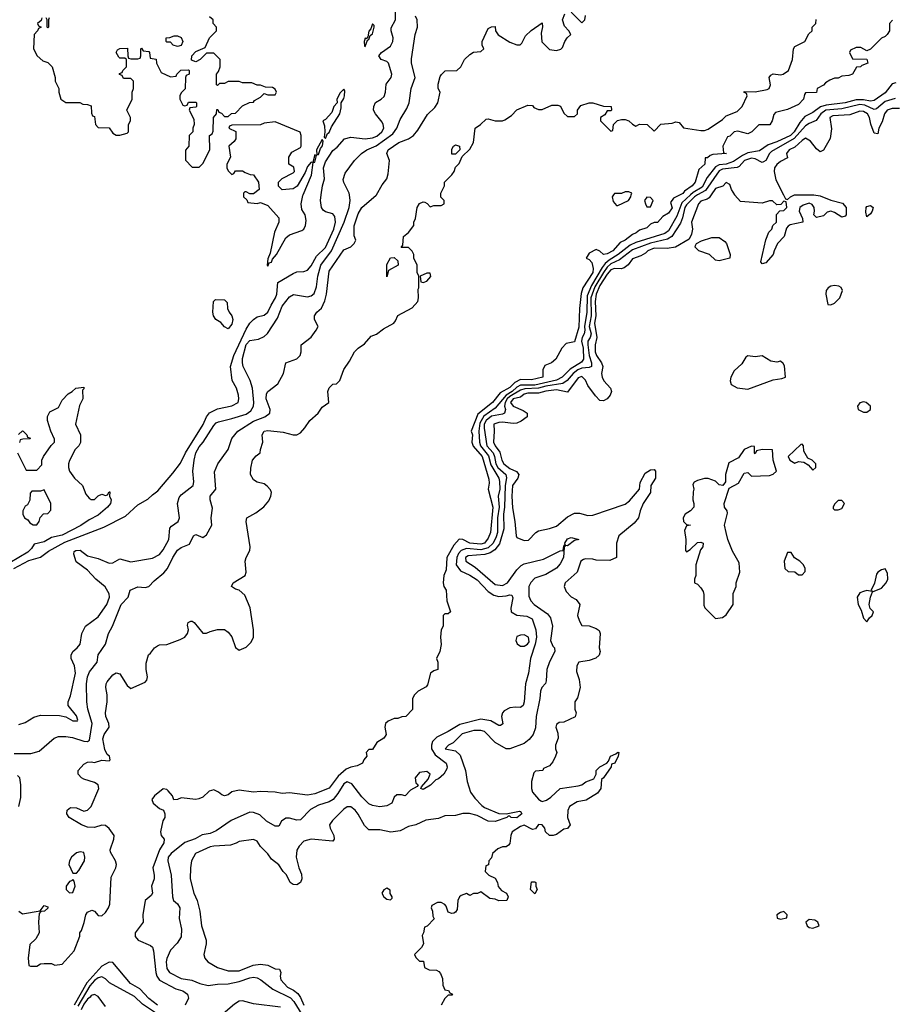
# Model space of a CAD drawing. Header units: inches. Extents: x 2380053 to 2584298, y 380219 to 546618.
# Tile 399 of 656: x 2551355 to 2556190, y 415514 to 420971. Entities that reach past the tile are written whole.
import ezdxf

# ---------------------------------------------------------------- set-up
doc = ezdxf.new("R2010")
doc.units = ezdxf.units.IN
doc.header["$MEASUREMENT"] = 0
doc.layers.add('C5451', color=7, linetype='Continuous')
doc.layers.add('C5452', color=7, linetype='Continuous')

msp = doc.modelspace()

# ---------------------------------------------------------------- linework, layer by layer
at = {"layer": 'C5451', "color": 2}
for points, elevation in [([(2551322, 417930), (2551405.4, 417974.6), (2551470, 417993.4), (2551514.9, 418025.1), (2551604.6, 418075.4), (2551821.3, 418158.7), (2551940.1, 418219.9), (2552010, 418282), (2552065.6, 418314.4), (2552090, 418338.8), (2552120.2, 418359.8), (2552202.7, 418457.3), (2552245.7, 418514.3), (2552273.7, 418570), (2552372, 418728), (2552389, 418771), (2552406.7, 418793.3), (2552450, 418814.9), (2552530, 418830.6), (2552565.2, 418850), (2552569.3, 418870), (2552566.6, 418890), (2552556, 418930), (2552531.7, 418971.7), (2552522.7, 419050), (2552540.7, 419110), (2552610, 419256.4), (2552630, 419288.5), (2552650, 419310.4), (2552670, 419324), (2552710, 419334), (2552730, 419351), (2552747.3, 419390), (2552773, 419430), (2552779.7, 419450), (2552785.2, 419514.8), (2552870, 419565.5), (2552890, 419573.4), (2552930, 419574.8), (2552950, 419582.8), (2552970, 419606.8), (2552999.8, 419660.2), (2553050, 419708.5), (2553095.1, 419810), (2553105.1, 419850), (2553101.2, 419881.2), (2553090, 419896), (2553050, 419906), (2553035.5, 419915.5), (2553027, 419930), (2553022, 419970), (2553025.7, 420000)], 30), ([(2551324.5, 416904.5), (2551415.9, 416904.1), (2551462.9, 416917.1), (2551545.2, 416990), (2551570, 416999.3), (2551610, 416999.3), (2551647.5, 416992.5), (2551710, 416972.4), (2551730, 416970.6), (2551740.9, 416979.1), (2551755.4, 417070), (2551731.6, 417150), (2551726.3, 417190), (2551724.4, 417290), (2551729.8, 417330.2), (2551742.2, 417357.8), (2551783.7, 417410), (2551789.6, 417450.4), (2551829.4, 417510.6), (2551847, 417570), (2551869.4, 417610), (2551917, 417730), (2551956, 417770), (2551966, 417810), (2552010, 417827.3), (2552050, 417824), (2552070, 417830.7), (2552098.9, 417861.1), (2552153.8, 417906.2), (2552173.2, 417930), (2552202.7, 417990), (2552230, 418031), (2552250, 418046.8), (2552294.8, 418065.2), (2552318, 418110), (2552330, 418118), (2552370, 418101), (2552390, 418116), (2552419, 418170), (2552416, 418210), (2552423.2, 418263.2), (2552409.3, 418310), (2552409.3, 418330), (2552441.2, 418370), (2552434.6, 418465.4), (2552453.2, 418510), (2552509.2, 418590), (2552529.5, 418650.5), (2552564, 418690), (2552650, 418746.7), (2552714, 418770), (2552741.2, 418790), (2552742.7, 418810), (2552720.7, 418870), (2552722.4, 418897.6), (2552730, 418910.8), (2552786, 418954), (2552817.2, 419010), (2552828.7, 419070), (2552890, 419092), (2552908, 419110), (2552915.3, 419130), (2552915.3, 419170), (2552969.1, 419210.9), (2552998, 419250), (2553008, 419270), (2552988.7, 419310), (2552988.7, 419330), (2553002, 419350), (2553026.8, 419373.2), (2553046.5, 419413.5), (2553055.6, 419450), (2553070, 419578), (2553150, 419696), (2553190, 419712), (2553208, 419730), (2553218, 419750), (2553207.3, 419772.7), (2553209, 419829), (2553230, 419896), (2553250, 419930.7), (2553330, 419998), (2553331.1, 420000)], 22), ([(2551350, 416031.3), (2551370, 416016), (2551468, 416032), (2551490, 416062), (2551510, 416054), (2551510, 416048), (2551492, 416030), (2551472, 416028), (2551462, 416018), (2551458, 415970), (2551462, 415910), (2551443.6, 415876.4), (2551410, 415846), (2551401, 415770), (2551404.7, 415730), (2551414.6, 415725.4), (2551450, 415726), (2551470, 415738), (2551490, 415741), (2551530, 415741), (2551550, 415731), (2551590, 415736), (2551656, 415810), (2551687.3, 415892.7), (2551688, 415910), (2551697.2, 415922.8), (2551712.1, 415967.9), (2551721.2, 416010), (2551730, 416024.7), (2551755.3, 416035.3), (2551770, 416031.3), (2551790, 416006), (2551810, 416004), (2551830, 416022.8), (2551846, 416050), (2551853.6, 416070), (2551861.2, 416218.8), (2551886.6, 416270), (2551891.2, 416288.8), (2551886, 416310), (2551857.2, 416357.2), (2551856, 416370), (2551875.6, 416430), (2551877.6, 416450), (2551850, 416489.3), (2551830, 416504.5), (2551810, 416506.6), (2551770, 416494.5), (2551730, 416496.2), (2551697.2, 416510), (2551629.5, 416549.5), (2551615.3, 416570), (2551618, 416590), (2551635.3, 416604.7), (2551670, 416602.8), (2551710, 416584), (2551730, 416590.7), (2551750, 416611), (2551792.7, 416710), (2551788.7, 416730), (2551770, 416744), (2551710, 416762), (2551698, 416770), (2551678, 416790), (2551678, 416810), (2551710, 416844.7), (2551730, 416856), (2551750, 416858.8), (2551770, 416854.8), (2551810, 416867.3), (2551850, 416864), (2551856, 416870), (2551851.6, 416890), (2551839.5, 416899.5), (2551827, 416927), (2551814.7, 416985.3), (2551823.6, 417010), (2551849.6, 417050), (2551849.5, 417070), (2551832.7, 417110), (2551829.5, 417130), (2551839.3, 417190), (2551839.3, 417230), (2551832.7, 417270), (2551833.2, 417290), (2551838.6, 417301.4), (2551870, 417341), (2551890, 417351.3), (2551910, 417346), (2551950, 417282), (2551970, 417264.7), (2552050, 417299.1), (2552059.5, 417310), (2552062.9, 417330), (2552055.6, 417370), (2552055.1, 417404.9), (2552069, 417451), (2552080.4, 417459.6), (2552102, 417490), (2552118.6, 417501.4), (2552130, 417506.8), (2552170, 417508.5), (2552244.7, 417535.3), (2552269.4, 417550), (2552284.5, 417570), (2552289.2, 417589.2), (2552284.7, 417615.3), (2552288, 417630), (2552303.1, 417636.9), (2552310, 417638), (2552322, 417630), (2552370, 417571.3), (2552390, 417571.3), (2552410, 417581), (2552451, 417591), (2552490, 417591.3), (2552510, 417576), (2552530, 417551), (2552551, 417491), (2552570, 417478), (2552610, 417494), (2552637.7, 417522.3), (2552649.6, 417550), (2552649.6, 417590), (2552631.1, 417711.1), (2552602.7, 417782.7), (2552570, 417808.7), (2552550, 417815.3), (2552529, 417830), (2552538, 417850), (2552604, 417890), (2552609.2, 417910), (2552604.5, 417970), (2552609.6, 417990.4), (2552629.3, 418030), (2552632.3, 418050), (2552609.2, 418190), (2552614, 418210), (2552662.4, 418237.6), (2552707.8, 418272.2), (2552734.9, 418305.1), (2552746, 418330), (2552749.2, 418350), (2552745.2, 418365.2), (2552726.6, 418386.6), (2552710, 418399), (2552670, 418409), (2552650, 418422), (2552634, 418450), (2552634.6, 418485.4), (2552644, 418530), (2552665.6, 418554.4), (2552688, 418570), (2552688.7, 418590), (2552702, 418630), (2552699, 418670), (2552709, 418690), (2552730, 418694.8), (2552814.6, 418685.4), (2552870, 418671), (2552890, 418671.3), (2552910, 418682), (2552935.3, 418710), (2552962, 418750), (2553009.2, 418790), (2553030, 418824.7), (2553068, 418850), (2553062, 418910), (2553069.1, 418930.9), (2553090, 418952), (2553110, 418954), (2553128.4, 418971.6), (2553150, 419032), (2553182, 419078), (2553210, 419131.3), (2553230, 419151.3), (2553265.2, 419174.8), (2553303.2, 419216.8), (2553332.3, 419227.7), (2553370, 419258.8), (2553428, 419290), (2553438, 419302), (2553450, 419332), (2553530, 419374), (2553561.2, 419410), (2553565.2, 419430), (2553562, 419478), (2553566, 419486), (2553566, 419550), (2553558, 419570), (2553558, 419610), (2553539, 419650), (2553539, 419670), (2553529.2, 419689.2), (2553510, 419708), (2553468, 419708), (2553478, 419722), (2553482, 419770), (2553509.1, 419790.9), (2553538, 419830), (2553538, 419850), (2553548.7, 419870), (2553558, 419930), (2553570, 419952), (2553590, 419962), (2553599.6, 419959.6), (2553612.7, 419952.7), (2553630, 419934), (2553650, 419942), (2553690, 419942), (2553706, 419950), (2553706, 419970), (2553688.4, 419988.4), (2553688.2, 420000)], 18), ([(2551350, 417066), (2551384.7, 417075.3), (2551433.6, 417106.4), (2551470, 417117.3), (2551574.4, 417114.4), (2551610, 417107.3), (2551650, 417084.9), (2551674.8, 417085.2), (2551677.2, 417090), (2551670, 417114), (2551624, 417170), (2551624, 417190), (2551636, 417224), (2551664, 417350), (2551659, 417390), (2551639, 417430), (2551639, 417450), (2551649, 417470), (2551674, 417490), (2551689, 417510), (2551699, 417570), (2551719, 417610), (2551790, 417662), (2551837.6, 417730), (2551852.8, 417770), (2551849.6, 417790), (2551828.3, 417828.3), (2551776, 417870), (2551730, 417921.2), (2551667.3, 417967.3), (2551654, 418010), (2551656.4, 418023.6), (2551666, 418030), (2551690, 418030.7), (2551730, 418000.7), (2551790, 417984.9), (2551850, 417959.1), (2551870, 417960.7), (2551910, 417982.8), (2551970, 417966), (2552090, 417986.7), (2552130, 418008.2), (2552150, 418033.4), (2552180.5, 418090), (2552187.3, 418152.7), (2552195.9, 418164.1), (2552232.7, 418190), (2552240.9, 418210), (2552229.6, 418290), (2552237.5, 418322.5), (2552250, 418338.8), (2552315.1, 418390), (2552319.5, 418410), (2552313.3, 418470), (2552321.6, 418530), (2552331.6, 418570), (2552350, 418604), (2552372, 418630), (2552430, 418722.8), (2552443.9, 418736.1), (2552456.6, 418743.4), (2552530, 418760.3), (2552610, 418785.3), (2552635.8, 418804.2), (2552649.6, 418830), (2552653, 418850), (2552644.7, 418930), (2552631.1, 418971.1), (2552593.2, 419050), (2552589.4, 419070), (2552590, 419094), (2552610, 419170.7), (2552630, 419193.4), (2552678.6, 419201.4), (2552710, 419214.8), (2552727.7, 419232.3), (2552783.1, 419316.9), (2552810, 419382.8), (2552850, 419434.8), (2552872.5, 419447.5), (2552950, 419435.8), (2552970, 419441.3), (2552986.6, 419453.4), (2552999.7, 419490), (2553006.2, 419550), (2553024.2, 419610), (2553082.8, 419690), (2553152.9, 419850), (2553181.3, 419930), (2553186.6, 419970), (2553182.5, 420000)], 26), ([(2555014, 420000), (2554978, 419982), (2554962, 419958), (2554970, 419929), (2554950, 419899), (2554919.6, 419880.4), (2554890, 419848), (2554870, 419848), (2554850, 419838), (2554830, 419818), (2554790, 419805.2), (2554771, 419790), (2554750, 419780.9), (2554710, 419749.7), (2554682.8, 419737.2), (2554642, 419690), (2554610, 419672.7), (2554589.5, 419669.5), (2554570, 419688.7), (2554550, 419698), (2554510, 419678), (2554494, 419650), (2554510, 419642), (2554526, 419626), (2554533.2, 419593.2), (2554530.4, 419570.4), (2554475.1, 419484.9), (2554466.4, 419453.6), (2554456.5, 419370), (2554452.9, 419267.2), (2554430, 419185.2), (2554383.1, 419176.9), (2554358.8, 419150), (2554326, 419090), (2554301, 419070), (2554265.5, 419054.5), (2554254.4, 419030), (2554253.4, 418990), (2554190, 418974.7), (2554130, 418976.4), (2554098.6, 418961.4), (2554070, 418933), (2554016.5, 418903.5), (2553975.3, 418850), (2553894.4, 418785.6), (2553857, 418690), (2553863.1, 418670), (2553861.1, 418630), (2553867.9, 418607.9), (2553918, 418550), (2553954.6, 418425.4), (2553956.7, 418403.3), (2553950.8, 418369.2), (2553977.3, 418270), (2553963.1, 418130), (2553950, 418098), (2553930.3, 418070), (2553910, 418065.3), (2553849.9, 418069.9), (2553810, 418089.6), (2553790, 418092), (2553761, 418059), (2553721.6, 417990), (2553717.1, 417922.9), (2553704.7, 417890), (2553702, 417850), (2553704.7, 417830), (2553718, 417810), (2553721, 417750), (2553742, 417690), (2553730, 417678), (2553710, 417678), (2553702, 417670), (2553702, 417610), (2553691, 417589), (2553686.8, 417550), (2553690.7, 417509.3), (2553682, 417470), (2553664.7, 417430), (2553671.3, 417410), (2553672, 417370), (2553650, 417362), (2553631.2, 417348.9), (2553614.8, 417285.2), (2553606.4, 417273.6), (2553562, 417250), (2553542, 417230), (2553532, 417210), (2553531.2, 417148.9), (2553494, 417110), (2553472.7, 417107.3), (2553450, 417098), (2553430, 417098), (2553396.9, 417083.1), (2553382, 417070), (2553378, 417050), (2553384.7, 417010), (2553379.8, 417000.2), (2553372, 416990), (2553334, 416966), (2553310, 416926), (2553290, 416926), (2553274, 416910), (2553278, 416890), (2553262, 416870), (2553254, 416850), (2553224.7, 416835.3), (2553190, 416829.3), (2553163.1, 416816.9), (2553120.4, 416779.6), (2553070, 416712.7), (2552990, 416680.9), (2552950, 416673.2), (2552850, 416686.6), (2552810, 416682), (2552770, 416689.2), (2552690, 416693.2), (2552650, 416689.3), (2552570, 416700.7), (2552530, 416692.3), (2552510, 416676), (2552490, 416669.3), (2552474.5, 416674.5), (2552457.2, 416690), (2552430, 416703.7), (2552404.1, 416695.9), (2552370, 416662), (2552347.1, 416652.9), (2552330, 416649.2), (2552250, 416659.5), (2552230, 416649), (2552208, 416648), (2552202, 416670), (2552177.5, 416697.5), (2552170, 416704), (2552150, 416708.7), (2552101, 416670), (2552087.7, 416650), (2552094.8, 416630), (2552130, 416598.8), (2552150.7, 416590.7), (2552158.8, 416570), (2552159.1, 416550), (2552148.7, 416531.3), (2552134, 416470), (2552139.3, 416450), (2552154.8, 416430), (2552154, 416410), (2552130.2, 416370), (2552093, 416270), (2552099.6, 416230), (2552099, 416210), (2552085.7, 416170), (2552090.4, 416129.6), (2552082.5, 416117.5), (2552050.5, 416090), (2552036.3, 416010), (2552038.8, 415970), (2551994.8, 415910), (2551994.8, 415890), (2552011.3, 415870), (2552079.9, 415839.9), (2552090.6, 415830.6), (2552096.3, 415810), (2552108.2, 415690), (2552114.4, 415670), (2552128.7, 415648.7), (2552220.3, 415600.3), (2552258.8, 415590), (2552284, 415570), (2552290.9, 415549.1), (2552272, 415510)], 18), ([(2555071.9, 420000), (2555023.7, 419956.3), (2554996.9, 419883.1), (2554950, 419801), (2554930, 419785.5), (2554770, 419737.1), (2554738.4, 419721.6), (2554671, 419669), (2554621.1, 419638.9), (2554599.6, 419620.4), (2554582.4, 419597.6), (2554522.8, 419497.2), (2554498.7, 419441.3), (2554496.8, 419350), (2554485.5, 419270), (2554487, 419250), (2554482.6, 419230), (2554471.1, 419210), (2554467.9, 419190), (2554478.1, 419150), (2554478.9, 419090), (2554467.4, 419072.6), (2554405.3, 419034.7), (2554361.5, 418990), (2554330, 418973.2), (2554210, 418946), (2554130, 418945), (2554110, 418934.3), (2554082.9, 418910), (2554049.6, 418890.3), (2553990, 418818), (2553926.4, 418773.5), (2553905.5, 418734.5), (2553898.4, 418690), (2553902.7, 418630), (2553908.6, 418610), (2553953.5, 418553.5), (2553964.9, 418504.9), (2554009, 418430), (2554012.7, 418412.7), (2554015.1, 418370), (2554005.6, 418330), (2554012.3, 418270), (2554002.3, 418210), (2554003, 418130), (2553995.7, 418104.3), (2553978, 418070), (2553950, 418043.7), (2553910, 418032.5), (2553830, 418040.2), (2553802, 418030), (2553787.2, 418012.8), (2553777.2, 417990), (2553774.3, 417950), (2553797.2, 417917.2), (2553850, 417892.2), (2553890, 417866.7), (2553950, 417801.6), (2553981.8, 417781.8), (2554010, 417775.3), (2554050, 417777.6), (2554070, 417784), (2554082, 417782), (2554087.1, 417767.1), (2554076.3, 417710), (2554078.8, 417690), (2554110, 417670.6), (2554165.2, 417665.2), (2554194, 417650), (2554214, 417590), (2554218.8, 417550), (2554210.8, 417510), (2554184.7, 417430), (2554174.8, 417350), (2554157.3, 417290), (2554150.6, 417190), (2554144.7, 417170), (2554130, 417159), (2554102, 417162), (2554070, 417158), (2554039, 417141), (2554030.4, 417130), (2554024.9, 417110), (2554031.3, 417068.7), (2554019.8, 417060.2), (2554010, 417059), (2553965.3, 417085.3), (2553910, 417094.5), (2553794, 417066), (2553730, 417026), (2553665.8, 416994.2), (2553642.4, 416970), (2553636.5, 416950), (2553637, 416930), (2553657.2, 416897.2), (2553717.3, 416850), (2553722.8, 416830), (2553721, 416819), (2553704.7, 416790), (2553675.3, 416764.7), (2553661, 416759), (2553630.9, 416729.1), (2553590, 416705.2), (2553578, 416710), (2553580.4, 416719.6), (2553618, 416762), (2553628.7, 416790), (2553610, 416804), (2553570, 416799.3), (2553545.5, 416770), (2553550, 416742), (2553562, 416730), (2553558, 416722), (2553519.5, 416700.5), (2553490, 416669.3), (2553470, 416676), (2553445.2, 416674.8), (2553430, 416662), (2553416, 416630), (2553390, 416615.1), (2553349.6, 416609.6), (2553310, 416616.2), (2553290, 416625.6), (2553250, 416665.1), (2553195.5, 416735.5), (2553170, 416747.6), (2553150, 416736.2), (2553117.8, 416682.2), (2553091.1, 416648.9), (2553070, 416636.9), (2553010, 416618), (2552965.7, 416594.3), (2552910, 416536), (2552890, 416534.5), (2552850, 416545.2), (2552830, 416545.2), (2552806, 416530), (2552790, 416502), (2552770, 416501.2), (2552722.7, 416530), (2552685.4, 416565.4), (2552650, 416578), (2552630, 416579.5), (2552526.7, 416533.3), (2552444.1, 416475.9), (2552410, 416461.6), (2552366.7, 416453.3), (2552327.9, 416432.1), (2552270, 416412), (2552194.8, 416350), (2552178, 416330), (2552176, 416310), (2552194.8, 416230), (2552201, 416110), (2552206.8, 416090), (2552230, 416071), (2552242.8, 416050), (2552238.8, 415990), (2552250.7, 415930), (2552250, 415888), (2552226.4, 415853.6), (2552190, 415815.3), (2552170, 415768), (2552166.4, 415750), (2552170, 415712), (2552184.9, 415690), (2552250, 415657.6), (2552308.4, 415648.4), (2552352, 415630), (2552398.5, 415618.5), (2552450, 415626.4), (2552510, 415627.4), (2552570, 415640.8), (2552630, 415661.7), (2552650, 415665.3), (2552670, 415660.3), (2552690.5, 415650), (2552757.8, 415597.8), (2552854.9, 415550), (2552873.8, 415530), (2552917.3, 415457.3)], 22), ([(2555111, 420000), (2555093.4, 419990), (2555050, 419945.4), (2555040.6, 419930), (2555027.4, 419872.6), (2555015.7, 419844.3), (2554969.5, 419770.5), (2554944.8, 419755.2), (2554850, 419733.5), (2554750, 419695.4), (2554678.8, 419641.2), (2554630, 419617.9), (2554610, 419599.4), (2554589.4, 419570.6), (2554541.4, 419490), (2554519, 419430), (2554520.7, 419330), (2554510.1, 419270), (2554521.4, 419230), (2554515.8, 419210), (2554503.2, 419190), (2554502.2, 419170), (2554510.2, 419110), (2554524.2, 419070), (2554522.8, 419050), (2554510, 419044.2), (2554470, 419039.1), (2554447.6, 419030), (2554422.2, 419010), (2554388.9, 418971.1), (2554364.5, 418955.5), (2554270, 418940.4), (2554230, 418928.7), (2554154.6, 418925.4), (2554130, 418918.3), (2554070, 418882.5), (2554056.8, 418870), (2554044.8, 418850), (2554040.7, 418830), (2554046.3, 418810), (2554041.6, 418790), (2554030, 418784.2), (2553970, 418773.8), (2553939.7, 418750), (2553929.5, 418730), (2553928, 418708), (2553943.5, 418610), (2553977.8, 418570), (2553986.2, 418550), (2553992.8, 418510), (2554004.7, 418490), (2554047.8, 418450), (2554053, 418433), (2554044.8, 418390), (2554041.7, 418270), (2554035, 418230), (2554036.9, 418150), (2554013.2, 418066.8), (2553986.9, 418033.1), (2553962.7, 418017.3), (2553931.8, 418008.2), (2553840.5, 417999.5), (2553825.3, 417990), (2553826.4, 417970), (2553878, 417938), (2553990, 417840.3), (2554030, 417835.3), (2554057.6, 417850), (2554110, 417923), (2554133.3, 417946.7), (2554150, 417955.3), (2554258.3, 417981.7), (2554350, 418026.8), (2554366, 418030), (2554370, 418054), (2554378, 418062), (2554375.3, 418070), (2554390, 418093.4), (2554410, 418101), (2554454, 418090), (2554430, 418084), (2554390, 418055.3), (2554382, 418058), (2554371.3, 418048.7), (2554368.2, 417990), (2554350, 417955.1), (2554330, 417931.8), (2554270, 417896.3), (2554210, 417875.6), (2554187.2, 417852.8), (2554176.5, 417830), (2554175.8, 417775.8), (2554187.7, 417750), (2554204.9, 417730), (2554278.8, 417678.9), (2554296.7, 417656.7), (2554306.7, 417610), (2554295.8, 417530), (2554310, 417498.8), (2554318.8, 417490), (2554320.7, 417470), (2554290, 417413.2), (2554276, 417370), (2554272.8, 417307.2), (2554268.2, 417291.8), (2554248.8, 417271.1), (2554240.4, 417250), (2554237, 417210), (2554217.6, 417110), (2554213.5, 417046.5), (2554200.5, 417010), (2554178, 416982), (2554150, 416960.7), (2554070, 416929.4), (2554050, 416929.4), (2553990, 416964.5), (2553930, 417026.6), (2553910, 417032.8), (2553871.2, 417031.2), (2553806.6, 417013.4), (2553756.1, 416963.9), (2553731.3, 416950), (2553712, 416930), (2553770, 416919.1), (2553795.8, 416895.8), (2553826, 416810), (2553834.8, 416750), (2553853.4, 416690), (2553876.2, 416656.2), (2553916.5, 416616.5), (2553930, 416606), (2554010, 416572.2), (2554050, 416570.4), (2554124, 416584), (2554130, 416582.8), (2554137.1, 416570), (2554110, 416548.4), (2554078, 416550), (2554070, 416558), (2554062, 416558), (2554054, 416550), (2553990, 416527.3), (2553950, 416529.6), (2553890, 416560.5), (2553847.7, 416572.3), (2553810, 416572.7), (2553770, 416561.2), (2553710, 416559), (2553675.2, 416544.8), (2553604.5, 416535.5), (2553550.7, 416509.3), (2553510, 416499), (2553463.5, 416476.5), (2553410.7, 416469.3), (2553350, 416481.2), (2553290, 416482), (2553264.8, 416504.8), (2553230, 416568.7), (2553213.2, 416590), (2553190, 416608.7), (2553170, 416609), (2553150, 416595.3), (2553087.3, 416532.7), (2553071.3, 416510), (2553076, 416490), (2553096, 416450), (2553098, 416430), (2553090, 416418), (2552970, 416429.2), (2552930, 416419), (2552902.8, 416390), (2552890.7, 416369.3), (2552887.3, 416330), (2552901, 416270), (2552916.4, 416236.4), (2552918, 416210), (2552910.5, 416189.5), (2552890, 416176), (2552870, 416179.3), (2552854, 416190), (2552832.7, 416232.7), (2552815.3, 416250), (2552790, 416288), (2552750, 416318), (2552730, 416348), (2552689.3, 416389.3), (2552670, 416418), (2552650, 416428.7), (2552570, 416417.2), (2552553.4, 416406.6), (2552523.4, 416396.6), (2552430, 416391.3), (2552410, 416386.3), (2552329, 416351), (2552306.4, 416310), (2552300.4, 416270), (2552299.3, 416210), (2552318.8, 416130), (2552337.3, 416090), (2552353.4, 416030), (2552362, 415950), (2552387.3, 415870), (2552387.3, 415850), (2552374.8, 415790), (2552381, 415770), (2552398, 415750), (2552450, 415719.1), (2552510, 415700.7), (2552570, 415699.1), (2552647.8, 415732.2), (2552690, 415737.3), (2552730, 415731.3), (2552770, 415711.3), (2552794, 415710), (2552802, 415690), (2552798.8, 415670), (2552802, 415650), (2552838, 415610), (2552872.6, 415592.6), (2552895.1, 415575.1), (2552911.6, 415551.6), (2552929.1, 415510)], 26), ([(2552594, 420000), (2552594, 419990), (2552612.7, 419972.7), (2552618, 419958), (2552670, 419952), (2552690, 419958), (2552730, 419942), (2552790, 419874), (2552790.5, 419849.5), (2552767.1, 419792.9), (2552743, 419677), (2552730, 419646), (2552726.8, 419610), (2552730, 419604.7), (2552736.4, 419623.6), (2552750, 419626.8), (2552756.2, 419643.8), (2552778, 419670), (2552830, 419762.8), (2552850, 419778.8), (2552918, 419802), (2552928.8, 419811.1), (2552938, 419830), (2552942, 419858), (2552937.2, 419890), (2552918.6, 419918.6), (2552914, 419950), (2552923.5, 419996.5), (2552925, 420000)], 34), ([(2555186.5, 420000), (2555176, 419984), (2555164.2, 419975.8), (2555130, 419966), (2555116.3, 419950), (2555077.3, 419850), (2555082.8, 419810), (2555077.3, 419782.7), (2555064.7, 419755.3), (2554988.6, 419711.4), (2554942.5, 419702.5), (2554870, 419705.6), (2554836.3, 419690), (2554823.1, 419676.9), (2554797.3, 419662.7), (2554750, 419646), (2554727, 419613), (2554704.9, 419595.1), (2554688.7, 419591.3), (2554650, 419592.8), (2554630, 419584.7), (2554610, 419561.7), (2554570, 419498.7), (2554548.8, 419450), (2554543.7, 419410), (2554546.7, 419330), (2554540.2, 419290), (2554553.4, 419210), (2554543.6, 419170), (2554543.6, 419130), (2554551.7, 419110), (2554579.5, 419070), (2554585.7, 419050), (2554578.7, 419010), (2554582, 418990), (2554592.4, 418970), (2554628, 418930), (2554634, 418910), (2554627.7, 418890), (2554610.3, 418869.7), (2554590, 418858), (2554570, 418860.9), (2554545.7, 418885.7), (2554503.9, 418943.9), (2554490, 418972.7), (2554470, 418994.3), (2554450, 418985.6), (2554390, 418907.8), (2554330, 418919.8), (2554270, 418913.2), (2554230, 418901.2), (2554170, 418900.7), (2554150, 418895.3), (2554130, 418879.2), (2554090, 418869.7), (2554074, 418850), (2554090, 418828.9), (2554145.3, 418805.3), (2554166.8, 418790), (2554166.8, 418770), (2554134.3, 418745.7), (2554110, 418734.7), (2554090, 418732.8), (2554030, 418740.5), (2554010, 418739.6), (2553982.8, 418730), (2553984.9, 418690), (2553980.3, 418630), (2553988.9, 418610), (2554015.1, 418575.1), (2554026.7, 418530), (2554038, 418510), (2554070, 418484), (2554107.2, 418467.2), (2554120.5, 418450), (2554115.5, 418430), (2554086.3, 418390), (2554082.8, 418330), (2554085.3, 418265.3), (2554099.3, 418190), (2554106, 418110), (2554110, 418102), (2554150, 418084.7), (2554173.6, 418086.4), (2554215.3, 418130), (2554230, 418138.8), (2554290, 418150.8), (2554330, 418164), (2554390, 418216), (2554430, 418236), (2554456.9, 418236.9), (2554503.5, 418223.5), (2554530, 418224.9), (2554710, 418285.5), (2554734.7, 418305.3), (2554789.2, 418370), (2554793.6, 418406.4), (2554821.5, 418458.5), (2554850, 418476), (2554870, 418478), (2554878, 418470), (2554878.8, 418430), (2554852, 418390), (2554850.8, 418350), (2554810.5, 418290), (2554793.4, 418250), (2554784, 418210), (2554759.9, 418180.1), (2554674.8, 418110), (2554662.8, 418070), (2554662, 417990), (2554625.4, 417974.6), (2554550, 417975.3), (2554530, 417982), (2554490, 417984), (2554479.8, 417980.2), (2554464.7, 417970), (2554444.7, 417910), (2554378, 417850), (2554371.3, 417830), (2554382.8, 417802.8), (2554410, 417772), (2554438, 417758), (2554458, 417730), (2554446, 417670), (2554456.9, 417636.9), (2554470, 417614), (2554510, 417612), (2554550, 417598), (2554566, 417586), (2554571.3, 417570), (2554566.8, 417490), (2554571.3, 417470), (2554566, 417450), (2554547.5, 417432.5), (2554510, 417419.3), (2554454, 417410), (2554442, 417390), (2554439.6, 417359.6), (2554455.3, 417315.3), (2554461, 417270), (2554446.4, 417213.6), (2554431.3, 417190), (2554431.3, 417150), (2554438, 417130), (2554432, 417108), (2554370, 417078), (2554343.6, 417076.4), (2554330, 417066), (2554326, 417050), (2554336.9, 417016.9), (2554338, 416990), (2554324.7, 416950), (2554324.7, 416930), (2554330.8, 416910), (2554324.7, 416890), (2554310, 416858), (2554290, 416835.3), (2554258, 416822), (2554254, 416810), (2554212.7, 416807.3), (2554203.6, 416796.4), (2554191.3, 416750), (2554191.3, 416710), (2554196, 416690), (2554230, 416650.8), (2554242.8, 416642.8), (2554250, 416639.1), (2554274.5, 416645.5), (2554298.4, 416661.6), (2554350, 416710.8), (2554450, 416724.7), (2554470, 416731.3), (2554492.7, 416747.3), (2554536.5, 416763.5), (2554548.7, 416790), (2554549.4, 416810.6), (2554570, 416831.3), (2554608, 416850), (2554618, 416862), (2554628, 416890), (2554658, 416902), (2554670, 416912), (2554674, 416910), (2554672, 416890), (2554652, 416850), (2554634, 416846), (2554632, 416830), (2554590, 416768.7), (2554579.6, 416760.4), (2554574.8, 416710), (2554556.3, 416683.7), (2554494.4, 416645.6), (2554443.5, 416636.5), (2554402, 416610), (2554391.6, 416588.4), (2554391.3, 416550), (2554404.7, 416510), (2554390.9, 416489.1), (2554370, 416485.2), (2554330, 416455.3), (2554310.7, 416449.3), (2554290, 416449.3), (2554268, 416470), (2554264, 416490), (2554250, 416508.7), (2554229, 416511), (2554213.7, 416486.3), (2554195.9, 416484.1), (2554150, 416507.3), (2554130, 416500.5), (2554084, 416470), (2554076.3, 416450), (2554070, 416406), (2554063.6, 416396.4), (2554050, 416388), (2554030, 416388), (2554003.6, 416376.4), (2553974, 416350), (2553970, 416326), (2553954, 416310), (2553952.7, 416287.3), (2553938, 416282), (2553934, 416250), (2553954, 416230), (2553990, 416214), (2554002, 416190), (2554006.4, 416166.4), (2554025.4, 416145.4), (2554052, 416130), (2554062, 416110), (2554054, 416090), (2554010, 416088), (2553990, 416098), (2553960.4, 416100.4), (2553910, 416138), (2553891.2, 416128.9), (2553870, 416128), (2553850, 416118), (2553830, 416128), (2553802, 416118), (2553792, 416110), (2553782, 416090), (2553779.6, 416040.4), (2553770, 416026), (2553759.6, 416020.4), (2553750, 416018), (2553730, 416026), (2553718, 416058), (2553710, 416068), (2553690, 416078), (2553670, 416078), (2553638, 416062), (2553634, 416050), (2553642, 416030), (2553643.6, 416003.6), (2553651.6, 415988.4), (2553612.7, 415947.3), (2553598, 415942), (2553592, 415910), (2553584.7, 415895.3), (2553592, 415850), (2553582, 415830), (2553542, 415790), (2553550, 415774), (2553570, 415754), (2553592.7, 415752.7), (2553598, 415718), (2553624.7, 415704.7), (2553663.6, 415703.6), (2553676.9, 415696.9), (2553686, 415686), (2553696.9, 415656.9), (2553699.6, 415619.6), (2553710, 415594), (2553731.6, 415591.6), (2553738, 415578), (2553754, 415570), (2553750, 415566), (2553730, 415566), (2553710, 415546), (2553691.2, 415508.9)], 30), ([(2554644.7, 420000), (2554638, 419990), (2554642.8, 419962.8), (2554662, 419942), (2554670, 419942), (2554728, 419970), (2554742, 419990), (2554744, 420000)], 18), ([(2555756.4, 420000), (2555790, 419994.8), (2555850, 419970.7), (2555914, 419954), (2555934, 419930), (2555934, 419890), (2555930, 419882), (2555910, 419877.2), (2555870, 419902.7), (2555850, 419909.3), (2555830, 419904), (2555810, 419884), (2555770, 419875.3), (2555755.3, 419890), (2555759.3, 419910), (2555757.2, 419930), (2555746.3, 419946.3), (2555730, 419954), (2555696.4, 419943.6), (2555678.8, 419930), (2555673.4, 419910), (2555692, 419870), (2555694, 419850), (2555624.9, 419835.1), (2555612.8, 419827.2), (2555604.9, 419815.1), (2555590.4, 419769.6), (2555554, 419730), (2555534.8, 419690), (2555530.7, 419670), (2555490, 419624), (2555470, 419618), (2555462, 419630), (2555489.5, 419750.5), (2555506.6, 419793.4), (2555522, 419810), (2555529.1, 419830.9), (2555548, 419850), (2555548.4, 419891.6), (2555567.3, 419912.7), (2555590, 419914), (2555606, 419930), (2555602, 419962), (2555590, 419966), (2555572.7, 419947.3), (2555550, 419946), (2555527.3, 419967.3), (2555510, 419968), (2555470, 419955.3), (2555350, 419964), (2555318, 419998), (2555316.8, 420000)], 30), ([(2555586.9, 420000), (2555598, 419978), (2555610, 419974), (2555626, 419990), (2555647.8, 420000)], 30), ([(2551342, 418570), (2551390, 418474), (2551450, 418474), (2551476.4, 418503.6), (2551478, 418530), (2551486, 418550), (2551529.1, 418610.9), (2551548, 418630), (2551547.3, 418647.3), (2551528, 418690), (2551509, 418750), (2551508.7, 418771.3), (2551522, 418798), (2551570, 418822), (2551590, 418862), (2551623.1, 418896.9), (2551646, 418910), (2551666, 418930), (2551710, 418934), (2551710, 418926), (2551702, 418918), (2551704.7, 418870), (2551686.4, 418833.6), (2551664.7, 418730), (2551691.2, 418671.1), (2551691.3, 418628.7), (2551682, 418610), (2551662, 418590), (2551631.2, 418528.9), (2551624.7, 418510), (2551624.7, 418490), (2551631.3, 418470), (2551658, 418430), (2551702, 418390), (2551722, 418342), (2551739.6, 418319.6), (2551750, 418312), (2551770, 418312), (2551790, 418332), (2551810, 418342), (2551830, 418334), (2551842, 418338), (2551850, 418354), (2551854, 418354), (2551852, 418330), (2551862, 418310), (2551858, 418290), (2551841, 418270), (2551790, 418225.6), (2551739.9, 418200.1), (2551692.8, 418167.2), (2551590, 418114.5), (2551530, 418100.9), (2551490, 418077.2), (2551435.3, 418064.7), (2551419.9, 418040.1), (2551399.5, 418020.5), (2551250, 417932.3)], 30), ([(2551347.3, 418672.7), (2551370, 418692), (2551374, 418690), (2551394, 418670), (2551398, 418658), (2551410, 418654), (2551412, 418648), (2551372.7, 418647.3), (2551358, 418642), (2551352.7, 418627.3)], 30), ([(2551349.2, 416610), (2551360.2, 416659.8), (2551361.2, 416730), (2551355.3, 416770), (2551342, 416782)], 22), ([(2552119, 415510), (2552070, 415547.3), (2552020.8, 415600.8), (2551969.5, 415630), (2551870, 415746), (2551850, 415747.3), (2551810, 415725.4), (2551725.8, 415634.2), (2551655.6, 415510)], 18), ([(2552130, 415451.9), (2552036, 415516), (2551990, 415557.4), (2551853.1, 415633.1), (2551830, 415655.1), (2551810, 415666), (2551790, 415660.4), (2551770, 415646), (2551743.7, 415616.3), (2551675.9, 415504.1)], 22), ([(2551830, 415502), (2551790, 415558), (2551770, 415568.7), (2551750, 415562.7), (2551745.7, 415554.3), (2551730, 415543.6), (2551710, 415515.1), (2551696.1, 415484)], 26), ([(2552799.1, 415499.1), (2552650, 415517.2), (2552590, 415534.3), (2552570, 415531.6), (2552544.6, 415515.4), (2552469.3, 415450.7)], 22)]:
    msp.add_lwpolyline(points, dxfattribs=dict(at, elevation=elevation))
for points, elevation in [([(2554830, 419988), (2554818, 419970), (2554822, 419950), (2554830, 419934), (2554850, 419934), (2554866, 419970), (2554850, 419986)], 18), ([(2556050, 419878), (2556044.1, 419904.1), (2556046, 419930), (2556050, 419936), (2556070, 419941), (2556084.7, 419930), (2556078.8, 419910), (2556070, 419895.3)], 30), ([(2555230, 419635.3), (2555210, 419638), (2555178, 419670), (2555118, 419690), (2555098, 419710), (2555100.4, 419719.6), (2555106, 419730), (2555133.6, 419746.4), (2555190, 419764.7), (2555230, 419764.7), (2555262, 419742), (2555271.3, 419730), (2555291.3, 419670), (2555290, 419648.7)], 30), ([(2553390, 419546), (2553390, 419614), (2553410, 419651.3), (2553430, 419654), (2553450, 419634), (2553452, 419610), (2553398, 419582)], 18), ([(2553630, 419566), (2553610, 419566), (2553574, 419550), (2553578, 419518), (2553590, 419514), (2553610, 419522), (2553632.9, 419547.1)], 18), ([(2555870, 419498.3), (2555850, 419494.3), (2555835.3, 419484.7), (2555824.2, 419470), (2555821.5, 419450), (2555832.7, 419392.7), (2555850, 419391.3), (2555870, 419401), (2555899.6, 419430), (2555915.1, 419470), (2555907.8, 419487.8), (2555894.9, 419494.9)], 34), ([(2552510, 419258), (2552490, 419269), (2552470, 419293.2), (2552442, 419310), (2552429.3, 419329.3), (2552425.2, 419350), (2552428.7, 419410), (2552440.4, 419419.6), (2552490, 419418), (2552504.7, 419404.7), (2552506.8, 419370), (2552514.8, 419350), (2552530.4, 419330.4), (2552535.3, 419310), (2552530, 419283.7)], 30), ([(2555470, 419108), (2555430, 419102), (2555390, 419108), (2555379.6, 419100.4), (2555356.9, 419063.1), (2555314.4, 419025.6), (2555296, 418990), (2555291.3, 418970), (2555298, 418950), (2555330, 418931), (2555390, 418924), (2555530, 418976), (2555578, 418982), (2555598, 418990), (2555592.1, 419052.1), (2555585.6, 419065.6), (2555570, 419079), (2555550, 419074), (2555518, 419078)], 34), ([(2556030, 418852.7), (2556010, 418848), (2555998, 418830), (2556002, 418810), (2556030, 418796), (2556050, 418796), (2556068.7, 418810), (2556068.7, 418830), (2556046, 418850)], 34), ([(2555410, 418608), (2555370, 418588.7), (2555337.5, 418542.5), (2555284, 418516), (2555266.8, 418450), (2555266, 418410), (2555250.7, 418389.3), (2555230, 418394), (2555210, 418414), (2555170, 418429), (2555150, 418428.7), (2555110, 418418), (2555091.6, 418408.4), (2555085.4, 418394.6), (2555091.3, 418370), (2555086, 418354), (2555084.7, 418310), (2555091.3, 418290), (2555091.3, 418270), (2555072, 418250), (2555042, 418230), (2555032, 418210), (2555034, 418190), (2555050, 418174), (2555071.3, 418170), (2555050, 418166), (2555039.6, 418140.4), (2555045.5, 418090), (2555044, 418030), (2555050, 418022.8), (2555070, 418034.8), (2555110, 418073.4), (2555130, 418074.8), (2555142, 418070), (2555141, 418050), (2555127.7, 418032.3), (2555100.7, 417950), (2555102, 417890), (2555094, 417870), (2555094, 417850), (2555110, 417842), (2555130, 417822), (2555142, 417802), (2555146.4, 417786.4), (2555146, 417726), (2555151.6, 417711.6), (2555210, 417652), (2555250, 417658), (2555270, 417672), (2555308.7, 417730), (2555309.1, 417790.9), (2555326, 417830), (2555326, 417850), (2555345.2, 417910), (2555342, 417962), (2555305.1, 418025.1), (2555279.3, 418090), (2555269.3, 418129.3), (2555261.2, 418170), (2555277.2, 418237.2), (2555275.3, 418250), (2555261.2, 418270), (2555258, 418290), (2555285.6, 418374.4), (2555338, 418402), (2555370, 418458), (2555390, 418462), (2555410, 418442), (2555510, 418444.7), (2555530, 418452), (2555548, 418470), (2555529.3, 418529.3), (2555527.3, 418587.3), (2555470, 418589), (2555438, 418582), (2555430, 418566), (2555426, 418570), (2555426, 418606)], 34), ([(2555690, 418618), (2555683.6, 418616.4), (2555614, 418550), (2555622, 418530), (2555650, 418514), (2555670, 418522), (2555699.6, 418519.6), (2555723.6, 418503.6), (2555750, 418474), (2555766, 418490), (2555766, 418510), (2555746, 418530), (2555722, 418542), (2555700.4, 418580.4), (2555698, 418610)], 34), ([(2551490, 418366), (2551470, 418358), (2551422, 418358), (2551412.7, 418347.3), (2551411.6, 418308.4), (2551398, 418282), (2551385.4, 418274.6), (2551372, 418250), (2551372, 418230), (2551382, 418210), (2551398.8, 418198.8), (2551410, 418182), (2551430, 418172), (2551450, 418172), (2551462, 418190), (2551468, 418212), (2551487.3, 418232.7), (2551510, 418234), (2551527.3, 418252.7), (2551528, 418290)], 30), ([(2555910, 418306), (2555890, 418306), (2555870, 418286), (2555862, 418270), (2555862, 418262), (2555870, 418254), (2555890, 418254), (2555910, 418262), (2555926, 418290)], 34), ([(2555630, 418018), (2555610, 418018), (2555592, 417970), (2555594, 417930), (2555612.7, 417912.7), (2555650, 417912), (2555670, 417894), (2555690, 417894), (2555707.3, 417912.7), (2555708, 417930), (2555698, 417950), (2555678, 417970), (2555648.8, 417988.9)], 34), ([(2556150, 417928), (2556130, 417922), (2556110, 417908.7), (2556102.5, 417897.5), (2556091, 417849), (2556074, 417810), (2556078, 417802), (2556050, 417808), (2556030, 417802), (2556010, 417794), (2555996, 417770), (2556001, 417730), (2556018, 417698), (2556030, 417654), (2556050, 417634), (2556063.1, 417656.9), (2556078, 417670), (2556086, 417690), (2556068.4, 417708.4), (2556062, 417730), (2556068.7, 417771.3), (2556080.4, 417799.6), (2556130, 417821), (2556157.2, 417850), (2556165.2, 417870), (2556164, 417904)], 34), ([(2554150, 417561.6), (2554130, 417560.5), (2554110, 417552.7), (2554104.4, 417530), (2554112.3, 417512.3), (2554130, 417499.3), (2554150, 417499.3), (2554169.2, 417510), (2554177.2, 417522.8), (2554174, 417550)], 22), ([(2551690, 416359), (2551670, 416353.2), (2551641, 416330), (2551631, 416310), (2551626.8, 416290), (2551650, 416242), (2551670, 416242), (2551683.1, 416256.9), (2551713.2, 416310), (2551716, 416330), (2551710, 416355.3)], 22), ([(2551650, 416206), (2551642, 416198), (2551630, 416195.3), (2551611.3, 416170), (2551612, 416150), (2551630, 416132), (2551650, 416134), (2551662, 416170), (2551656.4, 416196.4)], 22), ([(2554210, 416126), (2554186, 416150), (2554190, 416194), (2554210, 416194), (2554214, 416190), (2554214, 416170), (2554222, 416150)], 30), ([(2553390, 416158), (2553372, 416148), (2553362, 416130), (2553372, 416110), (2553390, 416098), (2553410, 416094), (2553418, 416102), (2553418, 416110), (2553408.4, 416128.4), (2553407.3, 416147.3)], 30), ([(2555590, 416028), (2555570, 416024), (2555551.3, 416010), (2555552, 415992), (2555570, 415986.8), (2555606, 415994), (2555608, 416010)], 34), ([(2555730, 415984), (2555711.3, 415970), (2555718, 415950), (2555730, 415941), (2555750, 415936), (2555770, 415944.7), (2555786, 415950), (2555778, 415970), (2555760.2, 415980.2)], 34)]:
    msp.add_lwpolyline(points, close=True, dxfattribs=dict(at, elevation=elevation))
at = {"layer": 'C5452', "color": 2}
for points, elevation in [([(2553025.7, 420000), (2553032, 420050), (2553043.7, 420090), (2553037.6, 420150), (2553050, 420182.8), (2553090, 420246), (2553114.8, 420265.2), (2553155.3, 420310), (2553190, 420319.3), (2553270, 420311.7), (2553310, 420316.5), (2553333.4, 420326.6), (2553362, 420350), (2553372, 420370), (2553369.5, 420390), (2553362.7, 420402.7), (2553326, 420450), (2553316, 420470), (2553317.2, 420490), (2553326.8, 420513.2), (2553358, 420530), (2553373.6, 420546.4), (2553381.2, 420570), (2553385.2, 420614.8), (2553413.2, 420650), (2553417.2, 420670), (2553399.3, 420730), (2553390, 420739.3), (2553358, 420750), (2553344, 420770), (2553359, 420790), (2553410, 420824), (2553422, 420850), (2553423.7, 420870), (2553413.2, 420910), (2553413.6, 420926.4), (2553437.2, 420970), (2553437.7, 421030)], 30), ([(2553331.1, 420000), (2553363.2, 420056.8), (2553388.7, 420090), (2553396.4, 420116.4), (2553404, 420190), (2553389.3, 420230), (2553397.2, 420250), (2553455.3, 420290), (2553510, 420310.7), (2553537.2, 420330), (2553561.5, 420358.5), (2553614.5, 420445.5), (2553655.3, 420484.7), (2553672.3, 420510), (2553684, 420570), (2553674, 420590), (2553673.6, 420613.6), (2553684.5, 420655.5), (2553692.1, 420667.9), (2553712.9, 420687.1), (2553778, 420690), (2553799, 420710), (2553819, 420750), (2553850, 420778), (2553870, 420791.3), (2553910, 420794), (2553926, 420810), (2553918, 420830), (2553918, 420850), (2553950, 420922), (2553970, 420932), (2553990, 420934), (2553992, 420910), (2554006.4, 420886.4), (2554070, 420846), (2554110, 420831.3), (2554128.4, 420831.6), (2554138, 420842), (2554158, 420882), (2554189.1, 420910.9), (2554250, 420954), (2554251.3, 420931.3), (2554244, 420896), (2554248.2, 420848.2), (2554290, 420806.8), (2554330, 420801), (2554352.9, 420807.1), (2554363.1, 420816.9), (2554375.3, 420850), (2554389.1, 420870.9), (2554408, 420890), (2554398, 420910), (2554374.6, 420934.6), (2554362, 420970), (2554376.4, 421003.6)], 22), ([(2554410, 421012), (2554470, 420954), (2554486, 420970), (2554490, 420994)], 22), ([(2551478, 420982), (2551472.7, 420967.3), (2551454, 420950), (2551458, 420938), (2551474, 420930), (2551458, 420922), (2551454, 420910), (2551434, 420890), (2551432, 420810), (2551451.6, 420771.6), (2551483.6, 420743.6), (2551510, 420734), (2551534, 420710), (2551551.3, 420650), (2551552, 420630), (2551572, 420590), (2551572, 420570), (2551582, 420530), (2551610, 420512), (2551687.3, 420512.7), (2551703.6, 420503.6), (2551730, 420502), (2551750, 420494), (2551752.7, 420452.7), (2551758, 420438), (2551770, 420434), (2551774, 420390), (2551790, 420374), (2551850, 420372), (2551870, 420342), (2551890, 420332), (2551910, 420332), (2551950, 420342), (2551958, 420350), (2551958, 420390), (2551968, 420410), (2551968, 420430), (2551948.7, 420470), (2551978, 420530), (2551978, 420570), (2551986, 420590), (2551986, 420630), (2551970, 420646), (2551930, 420646), (2551922, 420662), (2551907.3, 420667.3), (2551907.3, 420672.7), (2551922, 420678), (2551926, 420690), (2551946, 420710), (2551946, 420750), (2551938, 420758), (2551910, 420758), (2551903.1, 420763.1), (2551888.8, 420788.9), (2551896.4, 420803.6), (2551910, 420812), (2551952.7, 420812.7), (2551954, 420770), (2551958, 420758), (2551970, 420754), (2552010, 420754), (2552022, 420758), (2552026, 420770), (2552026, 420810), (2552030, 420814), (2552038, 420798), (2552070, 420794), (2552074, 420790), (2552078, 420758), (2552111.6, 420751.6), (2552112, 420730), (2552138, 420678), (2552190, 420654), (2552222, 420658), (2552226, 420670), (2552248.4, 420691.6), (2552290, 420694), (2552294, 420690), (2552294, 420670), (2552278, 420662), (2552274, 420650), (2552271.6, 420588.4), (2552250, 420566), (2552242, 420550), (2552242, 420530), (2552258, 420498), (2552270, 420494), (2552282, 420498), (2552290, 420514), (2552330, 420514), (2552334, 420510), (2552334, 420490), (2552330, 420486), (2552298, 420482), (2552294, 420470), (2552319.6, 420419.6), (2552322, 420390), (2552314, 420370), (2552314, 420350), (2552294, 420330), (2552292, 420270), (2552272.7, 420247.3), (2552272.7, 420192.7), (2552310, 420154), (2552350, 420154), (2552370, 420174), (2552408, 420250), (2552406, 420330), (2552422, 420338), (2552427.3, 420352.7), (2552428, 420430), (2552446, 420450), (2552447.3, 420472.7), (2552452.7, 420472.7), (2552458, 420458), (2552472.7, 420452.7), (2552490, 420434), (2552510, 420434), (2552528.4, 420451.6), (2552550, 420454), (2552590, 420494), (2552628.4, 420511.6), (2552650, 420514), (2552656.4, 420523.6), (2552690, 420542), (2552710, 420562), (2552730, 420554), (2552770, 420554), (2552778, 420570), (2552770, 420586), (2552755.3, 420595.3), (2552716.4, 420596.4), (2552690, 420608), (2552670, 420608), (2552640.4, 420620.4), (2552590, 420622), (2552570, 420628), (2552510, 420628), (2552490, 420618), (2552462, 420618), (2552450, 420606), (2552446, 420610), (2552446, 420670), (2552456.4, 420683.6), (2552466, 420710), (2552466, 420750), (2552430, 420786), (2552390, 420786), (2552354, 420750), (2552330, 420738), (2552307.3, 420747.3), (2552308, 420770), (2552330, 420794), (2552382, 420818), (2552406, 420870), (2552446, 420910), (2552446, 420930), (2552426, 420950), (2552426, 420970), (2552407.3, 420987.3)], 34), ([(2551518, 420982), (2551514, 420970), (2551514, 420930), (2551510, 420926), (2551506, 420930), (2551506, 420970), (2551502, 420982)], 34), ([(2553182.5, 420000), (2553181.2, 420010), (2553150, 420068), (2553146.3, 420086.3), (2553158.6, 420121.4), (2553209.2, 420190), (2553249, 420230), (2553279, 420250), (2553330, 420271.5), (2553422, 420338), (2553444, 420370), (2553462.4, 420417.6), (2553500.2, 420479.8), (2553512.7, 420510), (2553524.5, 420590), (2553546.6, 420650), (2553526.6, 420730), (2553525.2, 420754.8), (2553546, 420890), (2553559, 420930), (2553558, 420970), (2553548, 420990)], 26), ([(2553688.2, 420000), (2553688, 420010), (2553708, 420050), (2553708.4, 420071.6), (2553749.3, 420110.7), (2553762, 420130), (2553770, 420154), (2553790, 420174), (2553807.3, 420212.7), (2553850, 420254), (2553869.3, 420290.7), (2553878, 420370), (2553908, 420390), (2553940.4, 420419.6), (2553950, 420422), (2553990, 420411), (2554030, 420411.3), (2554043.1, 420416.9), (2554080.4, 420439.6), (2554109.1, 420470.9), (2554170, 420498), (2554196, 420496), (2554204.7, 420484.7), (2554230, 420474), (2554250, 420474), (2554303.1, 420496.9), (2554336.9, 420496.9), (2554351.2, 420491.1), (2554370, 420454), (2554390, 420434), (2554430, 420434), (2554446, 420450), (2554446, 420470), (2554464.7, 420495.3), (2554510, 420511), (2554530, 420511), (2554590, 420492), (2554632, 420490), (2554634, 420470), (2554630, 420466), (2554610, 420466), (2554596.9, 420443.1), (2554574, 420430), (2554574, 420410), (2554630, 420354), (2554642, 420358), (2554646, 420390), (2554668.4, 420411.6), (2554690, 420418), (2554710, 420418), (2554730, 420411.3), (2554750, 420392), (2554770, 420382), (2554790, 420391.3), (2554831.2, 420391.1), (2554870, 420354), (2554908.4, 420391.6), (2554970, 420398), (2554990, 420404.7), (2555010, 420402), (2555032.7, 420372.7), (2555130, 420358), (2555150, 420358), (2555170, 420364.7), (2555250, 420418), (2555270, 420438), (2555330, 420462), (2555358, 420490), (2555386, 420550), (2555382, 420562), (2555368, 420570), (2555370, 420574), (2555430, 420572), (2555496.5, 420583.5), (2555508, 420590), (2555515.3, 420610), (2555508, 420650), (2555516.4, 420663.6), (2555530, 420672), (2555570, 420666), (2555586, 420670), (2555615.3, 420690), (2555638, 420750), (2555642, 420810), (2555650, 420822), (2555706, 420850), (2555727.3, 420892.7), (2555746, 420910), (2555746, 420930), (2555766, 420950), (2555768.4, 420971.6)], 18), ([(2556191.6, 420968.4), (2556174, 420950), (2556174, 420910), (2556162, 420890), (2556150, 420878), (2556130, 420868), (2556070, 420808), (2556050, 420798), (2556016.4, 420816.4), (2555990, 420818), (2555958, 420802), (2555954, 420790), (2555970, 420754), (2556050, 420752), (2556054, 420730), (2556022, 420718), (2556014, 420710), (2555992, 420708), (2555970, 420668.7), (2555950, 420662), (2555910, 420658), (2555890, 420648), (2555870, 420648), (2555843.6, 420636.4), (2555819.6, 420620.4), (2555810, 420608), (2555774, 420590), (2555770, 420568), (2555710, 420566), (2555703.6, 420556.4), (2555698, 420530), (2555670, 420501.2), (2555610, 420474), (2555544, 420456), (2555534.4, 420445.6), (2555524.7, 420410), (2555511.3, 420388.7), (2555450, 420388), (2555412, 420350), (2555390, 420339), (2555333.6, 420353.6), (2555314, 420350), (2555290, 420326), (2555278, 420322), (2555252, 420270), (2555254, 420234), (2555272, 420230), (2555196, 420224), (2555181, 420219), (2555166, 420206), (2555154, 420206), (2555151, 420170), (2555118.8, 420141.2), (2555098.8, 420070), (2555081, 420050), (2555039.3, 420020.7), (2555030, 420008), (2555014, 420000)], 18), ([(2556210, 420622), (2556190, 420615.6), (2556150, 420566.6), (2556090, 420522.6), (2556070, 420519.2), (2556030, 420527.1), (2555990, 420527.1), (2555930, 420509.9), (2555823.2, 420496.7), (2555792.4, 420487.6), (2555750, 420456.9), (2555706, 420434), (2555677.7, 420402.3), (2555645.8, 420350), (2555625.7, 420330), (2555550, 420293.5), (2555502.1, 420277.9), (2555454.9, 420245.1), (2555390, 420232.5), (2555361, 420219), (2555310, 420184.8), (2555270, 420171.3), (2555230, 420166), (2555210, 420155.3), (2555163.7, 420096.3), (2555136.2, 420043.8), (2555086.6, 420013.4), (2555071.9, 420000)], 22), ([(2556206.4, 420533.6), (2556150, 420517.8), (2556102.7, 420477.4), (2556090, 420473.3), (2556037.3, 420497.3), (2556010, 420501.6), (2555910, 420478.1), (2555821.3, 420470), (2555793.6, 420450), (2555768.1, 420411.9), (2555730, 420396.4), (2555710, 420382.2), (2555647.3, 420312.7), (2555520.4, 420240.4), (2555510.2, 420229.8), (2555490, 420191.6), (2555477.1, 420182.9), (2555470, 420179.7), (2555430, 420200.4), (2555410, 420203.5), (2555372.2, 420190), (2555341.6, 420158.4), (2555330, 420152.2), (2555250, 420142.4), (2555230, 420133.3), (2555155.1, 420024.9), (2555111, 420000)], 26), ([(2556230, 420478.4), (2556190, 420478.3), (2556162, 420470), (2556147.4, 420450), (2556134.4, 420405.6), (2556116.3, 420370), (2556110, 420338), (2556090, 420342), (2556071.4, 420391.5), (2556064, 420430), (2556052.4, 420450), (2556030, 420463), (2556010, 420463.6), (2555955.8, 420444.2), (2555861.5, 420438.5), (2555843.8, 420430), (2555852.8, 420367.2), (2555846.6, 420313.4), (2555810, 420248), (2555790, 420238), (2555770, 420255.3), (2555737.5, 420297.5), (2555710, 420314.5), (2555690, 420302), (2555650, 420265.2), (2555618, 420250), (2555604.7, 420230), (2555610, 420206), (2555570, 420186), (2555550, 420169.2), (2555538, 420150), (2555535.5, 420130), (2555544.5, 420084.5), (2555586.9, 420000)], 30), ([(2552925, 420000), (2552971.2, 420110), (2552980.4, 420179.6), (2552990, 420182), (2552999, 420219), (2552990, 420222), (2552979.6, 420180.4), (2552970, 420182), (2552950, 420158), (2552935.9, 420124.1), (2552892.3, 420047.7), (2552870, 420033.2), (2552810, 420028), (2552789.1, 420049.1), (2552788.4, 420071.6), (2552808.4, 420091.6), (2552870, 420122), (2552878, 420130), (2552874.6, 420154.6), (2552846, 420170), (2552846, 420210), (2552863.1, 420236.9), (2552910, 420262), (2552915.3, 420270), (2552915.3, 420330), (2552908.4, 420348.4), (2552770, 420406), (2552710, 420398), (2552688.4, 420388.4), (2552530, 420386), (2552518, 420382), (2552514, 420370), (2552552, 420352), (2552552, 420310), (2552543.6, 420296.4), (2552514, 420270), (2552522, 420210), (2552502, 420170), (2552502, 420150), (2552510, 420134), (2552530, 420114), (2552542, 420118), (2552550, 420134), (2552590, 420134), (2552603.6, 420123.6), (2552632.7, 420112.7), (2552650, 420112), (2552678, 420070), (2552682, 420030), (2552650, 420006), (2552630, 420006), (2552610, 420018), (2552602, 420018), (2552594, 420010), (2552594, 420000)], 34), ([(2555316.8, 420000), (2555299, 420030), (2555290, 420058), (2555270, 420068), (2555251, 420049), (2555210, 420036), (2555186.5, 420000)], 30), ([(2554744, 420000), (2554746, 420010), (2554730, 420018), (2554710, 420018), (2554690, 420008.7), (2554650, 420008), (2554644.7, 420000)], 18), ([(2555647.8, 420000), (2555650, 420001), (2555750, 420001), (2555756.4, 420000)], 30)]:
    msp.add_lwpolyline(points, dxfattribs=dict(at, elevation=elevation))
for points, elevation in [([(2553310, 420948), (2553299.8, 420920.2), (2553290, 420908), (2553283.6, 420876.4), (2553274, 420866), (2553270, 420868), (2553262.8, 420850), (2553264.7, 420824.7), (2553270, 420822), (2553282, 420858), (2553290, 420862), (2553297.2, 420882.8), (2553310, 420892), (2553319, 420930), (2553319, 420939)], 34), ([(2552230, 420822), (2552206, 420830), (2552190, 420846), (2552170, 420846), (2552166, 420850), (2552166, 420870), (2552187.3, 420872.7), (2552210, 420882), (2552230, 420882), (2552250, 420872), (2552258, 420850), (2552250, 420828)], 34), ([(2553150, 420586), (2553130, 420566), (2553112, 420530), (2553114, 420510), (2553096, 420490), (2553083.5, 420456.5), (2553050, 420418), (2553034, 420410), (2553043.6, 420383.6), (2553046, 420350), (2553041, 420321), (2553050, 420312), (2553060.2, 420339.8), (2553070, 420346), (2553083.2, 420376.8), (2553128.7, 420450), (2553136.5, 420483.5), (2553135.3, 420510), (2553150, 420534), (2553154, 420550), (2553156.4, 420576.4)], 34), ([(2553030, 420308), (2552998.8, 420250), (2553002, 420222), (2553010, 420224.7), (2553022, 420258), (2553032.1, 420272.1), (2553037.2, 420297.2)], 34), ([(2553750, 420226), (2553748.7, 420230), (2553750, 420254), (2553758, 420270), (2553770, 420278), (2553792, 420270), (2553794, 420250), (2553770, 420226)], 18)]:
    msp.add_lwpolyline(points, close=True, dxfattribs=dict(at, elevation=elevation))

doc.saveas('drawing.dxf')
